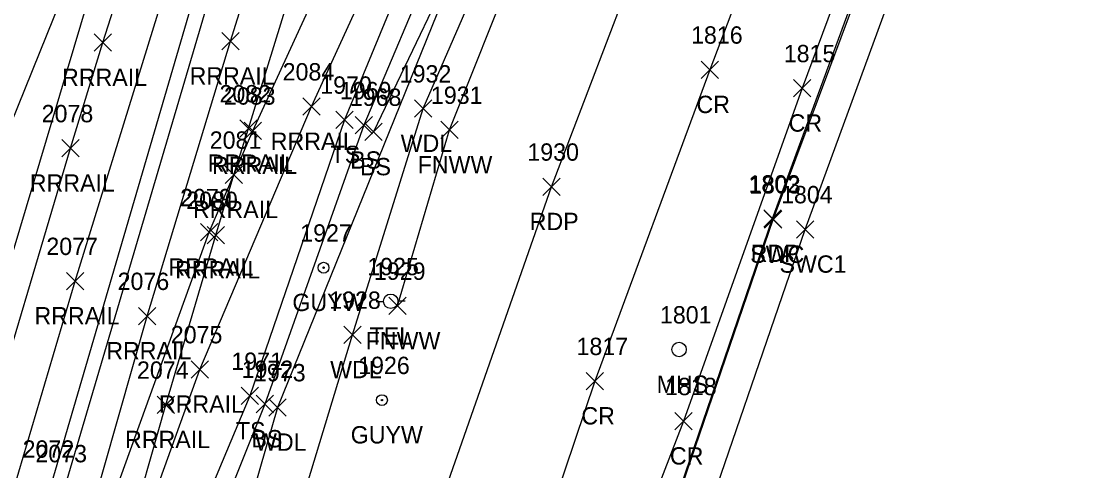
# Model space of a CAD drawing. Extents: x 1769141 to 1770817, y 735471 to 742405.
# Drawn here: x 1770272.6 to 1770396.2, y 742181.3 to 742233 of the extents above; entities that cross this region are included whole.
import ezdxf

# ---------------------------------------------------------------- set-up
doc = ezdxf.new("R2010")
doc.units = 0
for name, color, linetype in [('L_A', 7, 'Continuous'), ('L_I', 7, 'Continuous'), ('L_TIC', 7, 'Continuous'), ('LAWA', 7, 'Continuous'), ('LELB', 7, 'Continuous'), ('LFNC', 7, 'Continuous'), ('P_A', 7, 'Continuous'), ('P_I', 7, 'Continuous'), ('P_TIC', 7, 'Continuous'), ('PET', 7, 'Continuous'), ('PRC', 7, 'Continuous'), ('R_A', 7, 'Continuous'), ('R_I', 7, 'Continuous'), ('R_TIC', 7, 'Continuous'), ('RR', 7, 'Continuous'), ('RRB', 7, 'Continuous'), ('RSW', 7, 'Continuous'), ('U_A', 7, 'Continuous'), ('U_I', 7, 'Continuous'), ('UP', 7, 'Continuous'), ('UPGW', 7, 'Continuous'), ('USMH', 7, 'Continuous')]:
    doc.layers.add(name, color=color, linetype=linetype)

msp = doc.modelspace()

# ---------------------------------------------------------------- linework, layer by layer
at = {"layer": 'L_TIC'}
for points in [[(1770317.92, 742222), (1770319.92, 742224)], [(1770319.92, 742222), (1770317.92, 742224)], [(1770308.84, 742220.71), (1770310.84, 742222.71)], [(1770310.84, 742220.71), (1770308.84, 742222.71)], [(1770311.07, 742220.07), (1770313.07, 742222.07)], [(1770313.07, 742220.07), (1770311.07, 742222.07)], [(1770312.21, 742219.31), (1770314.21, 742221.31)], [(1770314.21, 742219.31), (1770312.21, 742221.31)], [(1770320.95, 742219.54), (1770322.95, 742221.54)], [(1770322.95, 742219.54), (1770320.95, 742221.54)], [(1770314.95, 742199.26), (1770316.95, 742201.26)], [(1770316.95, 742199.26), (1770314.95, 742201.26)], [(1770309.78, 742195.92), (1770311.78, 742197.92)], [(1770311.78, 742195.92), (1770309.78, 742197.92)], [(1770297.92, 742188.88), (1770299.92, 742190.88)], [(1770299.92, 742188.88), (1770297.92, 742190.88)], [(1770299.68, 742187.95), (1770301.68, 742189.95)], [(1770301.68, 742187.95), (1770299.68, 742189.95)], [(1770301.11, 742187.56), (1770303.11, 742189.56)], [(1770303.11, 742187.56), (1770301.11, 742189.56)]]:
    msp.add_lwpolyline(points, dxfattribs=at)
at = {"layer": 'LAWA'}
msp.add_lwpolyline([(1770278.27, 742098.51), (1770292.63, 742130.75), (1770300.5, 742163.1), (1770310.78, 742196.92), (1770318.92, 742223), (1770331.76, 742252.5), (1770324.85, 742244.64), (1770302.11, 742188.56), (1770291.13, 742150.41), (1770288.91, 742136.29), (1770280.1, 742115.2), (1770273.51, 742098.5)], dxfattribs=at)
at = {"layer": 'LELB'}
for points in [[(1770332.23, 742396.99), (1770317.41, 742358.29), (1770305.3, 742323.67), (1770290.81, 742279.34), (1770278.82, 742239.77), (1770261.32, 742196.43), (1770254.37, 742156.7), (1770242.09, 742122.31), (1770234.14, 742089.37), (1770227.06, 742053.39), (1770219.68, 742019.63), (1770213.36, 741989.97), (1770210.16, 741976.3), (1770206.14, 741961.98)], [(1770380.12, 742366.91), (1770363.06, 742334.87), (1770342.94, 742294.53), (1770326.94, 742263.13), (1770309.84, 742221.71), (1770298.92, 742189.88), (1770289.69, 742167.82), (1770287.13, 742167.67), (1770285.1, 742161.65), (1770288.13, 742159.66), (1770284.67, 742135.52), (1770276.3, 742117.05), (1770269.66, 742099.09), (1770260.58, 742066.82), (1770250.33, 742031.54), (1770242.02, 742000.43), (1770236.09, 741978.68), (1770232.48, 741959.64)], [(1770381.35, 742366.29), (1770364.19, 742334.21), (1770345.62, 742293.81), (1770328.91, 742260.94), (1770312.07, 742221.07), (1770300.68, 742188.95), (1770290.98, 742164.79), (1770288.07, 742165.78), (1770286.6, 742162.38), (1770289.46, 742160.5), (1770286.3, 742134.62), (1770278.73, 742116.17), (1770272.1, 742098.75), (1770262.82, 742065.76), (1770253.59, 742031.78), (1770244.44, 742003.2), (1770237.54, 741978.15), (1770232.48, 741959.64)], [(1770383.19, 742365.59), (1770366.14, 742333.56), (1770347.9, 742293.31), (1770331.03, 742259.73), (1770324.85, 742244.64), (1770313.21, 742220.31)], [(1770255.17, 742093.88), (1770277.55, 742179.23), (1770295.2, 742239), (1770314.05, 742295.07)]]:
    msp.add_lwpolyline(points, dxfattribs=at)
at = {"layer": 'LFNC'}
msp.add_lwpolyline([(1770315.95, 742200.26), (1770321.95, 742220.54), (1770337.26, 742258.84), (1770359.62, 742303.65), (1770374.37, 742330.92)], dxfattribs=at)
at = {"layer": 'P_TIC'}
for points in [[(1770351, 742226.48), (1770353, 742228.48)], [(1770353, 742226.48), (1770351, 742228.48)], [(1770361.64, 742224.34), (1770363.64, 742226.34)], [(1770363.64, 742224.34), (1770361.64, 742226.34)], [(1770332.72, 742212.99), (1770334.72, 742214.99)], [(1770334.72, 742212.99), (1770332.72, 742214.99)], [(1770358.21, 742209.32), (1770360.21, 742211.32)], [(1770360.21, 742209.32), (1770358.21, 742211.32)], [(1770337.73, 742190.59), (1770339.73, 742192.59)], [(1770339.73, 742190.59), (1770337.73, 742192.59)], [(1770347.95, 742185.97), (1770349.95, 742187.97)], [(1770349.95, 742185.97), (1770347.95, 742187.97)]]:
    msp.add_lwpolyline(points, dxfattribs=at)
at = {"layer": 'PET'}
for points in [[(1770272.7, 742023.54), (1770282.64, 742061.02), (1770293.57, 742093.79), (1770304.4, 742127.71), (1770313.88, 742157.38), (1770333.72, 742213.99), (1770354.85, 742269.34), (1770368.55, 742301.73), (1770378.75, 742329.81), (1770392.05, 742361.37)], [(1770296.04, 742015.55), (1770303.14, 742042.61), (1770312.37, 742074.12), (1770317.15, 742087.84), (1770319.53, 742093.81), (1770328.4, 742119.72), (1770345.72, 742170.91), (1770359.21, 742210.32), (1770377.16, 742259.11), (1770392.46, 742300.59)]]:
    msp.add_lwpolyline(points, dxfattribs=at)
at = {"layer": 'PRC'}
for points in [[(1770386.13, 742315.42), (1770368.53, 742271.05), (1770352, 742227.48), (1770338.73, 742191.59), (1770324.94, 742150.68), (1770312.78, 742113.37), (1770302.28, 742081.69), (1770292.17, 742047.68), (1770283.01, 742015.74), (1770275.68, 741981.9), (1770269.49, 741954.54), (1770264.41, 741931.75), (1770261.81, 741920.34)], [(1770394.22, 742311.3), (1770377.82, 742266.18), (1770362.64, 742225.34), (1770348.95, 742186.97), (1770334.4, 742149.35), (1770325.02, 742114.58)]]:
    msp.add_lwpolyline(points, dxfattribs=at)
at = {"layer": 'R_TIC'}
for points in [[(1770295.7, 742229.77), (1770297.7, 742231.77)], [(1770297.7, 742229.77), (1770295.7, 742231.77)], [(1770280.99, 742229.6), (1770282.99, 742231.6)], [(1770282.99, 742229.6), (1770280.99, 742231.6)], [(1770305.05, 742222.24), (1770307.05, 742224.24)], [(1770307.05, 742222.24), (1770305.05, 742224.24)], [(1770297.78, 742219.71), (1770299.78, 742221.71)], [(1770299.78, 742219.71), (1770297.78, 742221.71)], [(1770298.29, 742219.45), (1770300.29, 742221.45)], [(1770300.29, 742219.45), (1770298.29, 742221.45)], [(1770277.27, 742217.42), (1770279.27, 742219.42)], [(1770279.27, 742217.42), (1770277.27, 742219.42)], [(1770296.09, 742214.37), (1770298.09, 742216.37)], [(1770298.09, 742214.37), (1770296.09, 742216.37)], [(1770296.09, 742214.37), (1770298.09, 742216.37)], [(1770298.09, 742214.37), (1770296.09, 742216.37)], [(1770358.28, 742209.21), (1770360.28, 742211.21)], [(1770360.28, 742209.21), (1770358.28, 742211.21)], [(1770293.25, 742207.74), (1770295.25, 742209.74)], [(1770295.25, 742207.74), (1770293.25, 742209.74)], [(1770361.98, 742208.08), (1770363.98, 742210.08)], [(1770363.98, 742208.08), (1770361.98, 742210.08)], [(1770294.02, 742207.42), (1770296.02, 742209.42)], [(1770296.02, 742207.42), (1770294.02, 742209.42)], [(1770277.8, 742202.12), (1770279.8, 742204.12)], [(1770279.8, 742202.12), (1770277.8, 742204.12)], [(1770286.08, 742198.09), (1770288.08, 742200.09)], [(1770288.08, 742198.09), (1770286.08, 742200.09)], [(1770292.16, 742191.94), (1770294.16, 742193.94)], [(1770294.16, 742191.94), (1770292.16, 742193.94)], [(1770288.26, 742187.86), (1770290.26, 742189.86)], [(1770290.26, 742187.86), (1770288.26, 742189.86)]]:
    msp.add_lwpolyline(points, dxfattribs=at)
at = {"layer": 'RR'}
for points in [[(1770228.86, 742035.21), (1770233.42, 742054.72), (1770238.03, 742073.49), (1770247.64, 742110.86), (1770257.95, 742148.59), (1770267.65, 742182.8), (1770278.27, 742218.42), (1770281.99, 742230.6), (1770291.93, 742261.78), (1770298.46, 742281.94), (1770310.78, 742317.95), (1770323.27, 742353.88), (1770336.53, 742389.56)], [(1770271.65, 742142.74), (1770276.09, 742158.59), (1770294.25, 742208.74), (1770297.09, 742215.37), (1770299.29, 742220.45), (1770313.08, 742250.48), (1770327.36, 742280.38), (1770344.65, 742315.25), (1770362.7, 742349.81), (1770381.95, 742383.73)], [(1770234.04, 742035.58), (1770238.5, 742054.13), (1770247.99, 742091.95), (1770252.55, 742109.85), (1770260.28, 742138.64), (1770270.31, 742174.37), (1770278.8, 742203.12), (1770290.02, 742239.43), (1770296.47, 742259.99), (1770308.47, 742295.99), (1770320.74, 742331.91), (1770333.76, 742367.71)], [(1770276.73, 742144.46), (1770284.44, 742168.76), (1770293.16, 742192.94), (1770306.05, 742223.24), (1770314.75, 742242.2), (1770324.21, 742262.42), (1770341.35, 742297.61), (1770358.95, 742332.23), (1770377.56, 742366.61)], [(1770212.41, 741956.11), (1770215.59, 741972.32), (1770224.21, 742004.12), (1770229.48, 742020.05), (1770231.83, 742026.33), (1770233.36, 742030.93), (1770234.9, 742035.43), (1770245.29, 742063.53), (1770258.11, 742100.47), (1770265.99, 742125.45), (1770269.66, 742137.91), (1770278.76, 742169.79), (1770287.08, 742199.09), (1770296.7, 742230.77), (1770306.54, 742262.18), (1770316.86, 742293.7)], [(1770216.86, 741956.06), (1770220.47, 741971.24), (1770224.73, 741988.15), (1770230.52, 742007.6), (1770241.28, 742038.61), (1770247.11, 742054.33), (1770252.93, 742070.06), (1770259.09, 742087.58), (1770269.15, 742118.93), (1770274.55, 742137.03), (1770276.73, 742144.46), (1770280.27, 742157.18), (1770289.26, 742188.86), (1770295.02, 742208.42), (1770297.09, 742215.37), (1770298.78, 742220.71), (1770308.51, 742252.21), (1770318.64, 742283.66)]]:
    msp.add_lwpolyline(points, dxfattribs=at)
at = {"layer": 'RRB'}
for points in [[(1770334.91, 742396.24), (1770320.98, 742356.43), (1770309.38, 742323.07), (1770294.31, 742278.11), (1770281.7, 742240.39), (1770267.62, 742193.22), (1770256.86, 742155.94), (1770246.81, 742120.87), (1770238.35, 742088.99), (1770231.63, 742060.85), (1770227.63, 742029.05), (1770215.73, 741989.64), (1770208.91, 741960.54)], [(1770219.87, 741959.41), (1770227.39, 741986.94), (1770232.28, 742006.89), (1770240.88, 742038.91), (1770254.48, 742094.84), (1770276.07, 742179.76), (1770293.54, 742239.51), (1770311.55, 742295.01)]]:
    msp.add_lwpolyline(points, dxfattribs=at)
at = {"layer": 'RSW'}
for points in [[(1770319.65, 742092.94), (1770328.45, 742119.75), (1770345.82, 742170.9), (1770359.28, 742210.21), (1770377.48, 742258.88), (1770392.51, 742300.46)], [(1770323.12, 742091.66), (1770336.55, 742131.82), (1770349.32, 742169.33), (1770362.98, 742209.08), (1770380.8, 742257.79), (1770396.24, 742299.16)]]:
    msp.add_lwpolyline(points, dxfattribs=at)
at = {"layer": 'UP'}
for p, q in [((1770313.52, 742200.78), (1770314.34, 742200.78)), ((1770315.18, 742200.79), (1770315.18, 742200.79)), ((1770316.84, 742200.79), (1770316.01, 742200.79)), ((1770316.01, 742200.79), (1770316.01, 742200.79)), ((1770316.84, 742200.79), (1770316.84, 742200.79))]:
    msp.add_line(p, q, dxfattribs=at)
msp.add_circle((1770315.18, 742200.79), 0.833, dxfattribs=at)
at = {"layer": 'UPGW'}
for centre, radius in [((1770307.44, 742204.66), 0.625), ((1770307.44, 742204.66), 0.0833), ((1770314.17, 742189.4), 0.625), ((1770314.17, 742189.4), 0.0833)]:
    msp.add_circle(centre, radius, dxfattribs=at)
at = {"layer": 'USMH'}
for p, q in [((1770348.44, 742195.23), (1770348.44, 742195.23)), ((1770349.27, 742195.23), (1770349.27, 742195.23))]:
    msp.add_line(p, q, dxfattribs=at)
msp.add_circle((1770348.44, 742195.23), 0.833, dxfattribs=at)

# ---------------------------------------------------------------- texts
at = {"layer": 'L_A'}
for s, p in [('WDL', (1770316.33, 742218)), ('TS', (1770308.25, 742216.71)), ('BS', (1770310.51, 742216.07)), ('BS', (1770311.65, 742215.31)), ('FNWW', (1770318.29, 742215.54)), ('FNWW', (1770312.3, 742195.26)), ('WDL', (1770308.2, 742191.92)), ('TS', (1770297.33, 742184.88)), ('BS', (1770299.12, 742183.95)), ('WDL', (1770299.53, 742183.56))]:
    msp.add_text(s, height=2, dxfattribs=at).set_placement(p)
at = {"layer": 'L_I'}
for s, p in [('1932', (1770316.22, 742226)), ('1970', (1770307.06, 742224.71)), ('1969', (1770309.32, 742224.07)), ('1931', (1770319.82, 742223.54)), ('1968', (1770310.47, 742223.31)), ('1929', (1770313.25, 742203.26)), ('1928', (1770308.09, 742199.92)), ('1971', (1770296.8, 742192.88)), ('1972', (1770297.99, 742191.95)), ('1973', (1770299.42, 742191.56)), ('2073', (1770274.21, 742182.23))]:
    msp.add_text(s, height=2, dxfattribs=at).set_placement(p)
at = {"layer": 'P_A'}
for s, p in [('CR', (1770350.44, 742222.48)), ('CR', (1770361.07, 742220.34)), ('RDP', (1770331.21, 742208.99)), ('RDP', (1770356.7, 742205.32)), ('CR', (1770337.17, 742186.59)), ('CR', (1770347.38, 742181.97))]:
    msp.add_text(s, height=2, dxfattribs=at).set_placement(p)
at = {"layer": 'P_I'}
for s, p in [('1816', (1770349.82, 742230.48)), ('1815', (1770360.51, 742228.34)), ('1930', (1770330.94, 742216.99)), ('1802', (1770356.44, 742213.32)), ('1817', (1770336.61, 742194.59)), ('1818', (1770346.82, 742189.97))]:
    msp.add_text(s, height=2, dxfattribs=at).set_placement(p)
at = {"layer": 'R_A'}
for s, p in [('RRRAIL', (1770277.28, 742225.6)), ('RRRAIL', (1770291.99, 742225.77)), ('RRRAIL', (1770301.35, 742218.24)), ('RRRAIL', (1770294.07, 742215.71)), ('RRRAIL', (1770294.58, 742215.45)), ('RRRAIL', (1770273.56, 742213.42)), ('RRRAIL', (1770292.38, 742210.37)), ('RRRAIL', (1770292.38, 742210.37)), ('SWC', (1770356.64, 742205.21)), ('SWC1', (1770360.02, 742204.08)), ('RRRAIL', (1770289.54, 742203.74)), ('RRRAIL', (1770290.32, 742203.42)), ('RRRAIL', (1770274.1, 742198.12)), ('RRRAIL', (1770282.38, 742194.09)), ('RRRAIL', (1770288.45, 742187.94)), ('RRRAIL', (1770284.55, 742183.86))]:
    msp.add_text(s, height=2, dxfattribs=at).set_placement(p)
at = {"layer": 'R_I'}
for s, p in [('2084', (1770302.72, 742226.24)), ('2082', (1770295.44, 742223.71)), ('2083', (1770295.95, 742223.45)), ('2078', (1770274.93, 742221.42)), ('2081', (1770294.31, 742218.37)), ('2081', (1770294.31, 742218.37)), ('1803', (1770356.51, 742213.21)), ('2079', (1770290.9, 742211.74)), ('2080', (1770291.6, 742211.42)), ('1804', (1770360.2, 742212.08)), ('2077', (1770275.47, 742206.12)), ('2076', (1770283.69, 742202.09)), ('2075', (1770289.82, 742195.94)), ('2074', (1770285.92, 742191.86)), ('2072', (1770272.73, 742182.76))]:
    msp.add_text(s, height=2, dxfattribs=at).set_placement(p)
at = {"layer": 'U_A'}
for s, p in [('GUYW', (1770303.84, 742199.66)), ('TEL', (1770312.74, 742195.79)), ('MHS', (1770345.85, 742190.23)), ('GUYW', (1770310.57, 742184.4))]:
    msp.add_text(s, height=2, dxfattribs=at).set_placement(p)
at = {"layer": 'U_I'}
for s, p in [('1927', (1770304.75, 742207.66)), ('1925', (1770312.48, 742203.79)), ('1801', (1770346.23, 742198.23)), ('1926', (1770311.43, 742192.4))]:
    msp.add_text(s, height=2, dxfattribs=at).set_placement(p)

doc.saveas('drawing.dxf')
